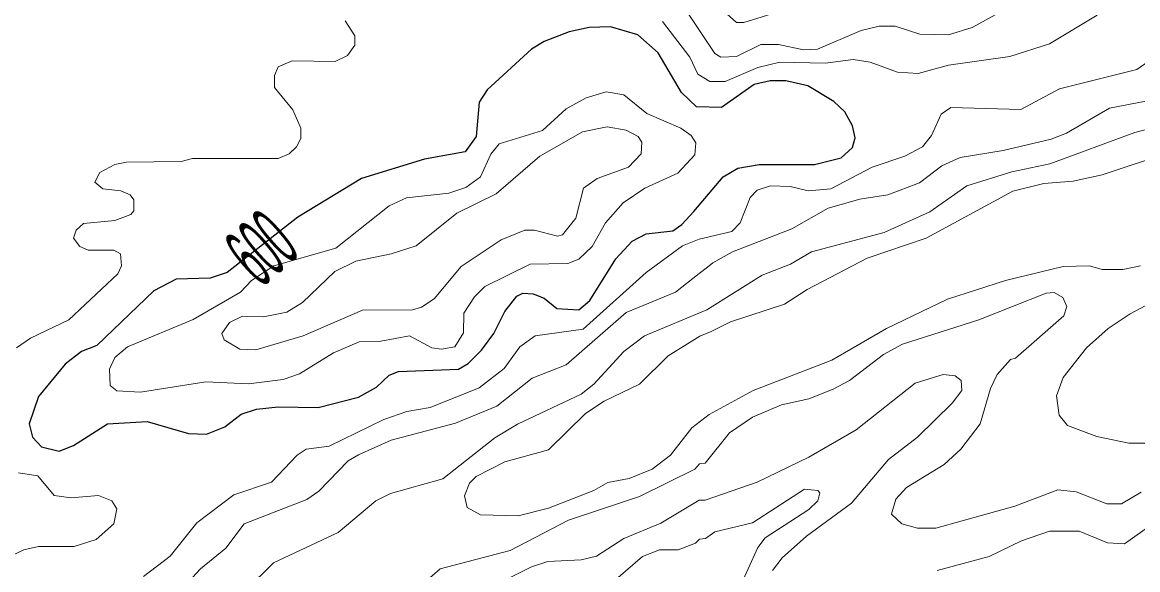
# Model space of a CAD drawing. Extents: x 577 to 602.9, y 7483.8 to 7511.6.
# Drawn here: x 589.958 to 591.419, y 7496.07 to 7496.788 of the extents above; entities that cross this region are included whole.
import ezdxf
from ezdxf.enums import TextEntityAlignment as Align

# ---------------------------------------------------------------- set-up
doc = ezdxf.new("R2010")
doc.units = 0
doc.header["$LTSCALE"] = 0.032
doc.layers.add('1', color=7, linetype='Continuous', lineweight=25)
doc.layers.add('2', color=7, linetype='Continuous', lineweight=13)
doc.layers.add('61', color=7, linetype='Continuous')

msp = doc.modelspace()

# ---------------------------------------------------------------- linework, layer by layer
at = {"layer": '1'}
msp.add_lwpolyline([(590.8373, 7496.5396), (590.8761, 7496.5853), (590.8952, 7496.5964), (590.923, 7496.6012), (590.9954, 7496.6012), (591.0303, 7496.6099), (591.0454, 7496.6235), (591.0486, 7496.6362), (591.0454, 7496.6521), (591.0351, 7496.6704), (591.0208, 7496.6839), (590.9866, 7496.7046), (590.958, 7496.7109), (590.9373, 7496.7109), (590.9166, 7496.7062), (590.8737, 7496.6759), (590.8411, 7496.6767), (590.8212, 7496.6958), (590.791, 7496.7475), (590.764, 7496.7714), (590.7282, 7496.7817), (590.7003, 7496.7809), (590.6741, 7496.7753), (590.6415, 7496.7626), (590.6248, 7496.7523), (590.5668, 7496.699), (590.5564, 7496.6831), (590.5524, 7496.6378), (590.5381, 7496.6179), (590.4849, 7496.6083), (590.4022, 7496.5829), (590.319, 7496.5325), (590.2264, 7496.4596), (590.2042, 7496.4525), (590.1596, 7496.4509), (590.1302, 7496.4358), (590.0555, 7496.3642), (590.0356, 7496.3563), (590.0141, 7496.3396), (589.9791, 7496.2974), (589.9672, 7496.2617), (589.9712, 7496.2442), (589.9831, 7496.2314), (590.0062, 7496.2259), (590.0252, 7496.233), (590.0698, 7496.2617), (590.1215, 7496.2648), (590.1755, 7496.2489), (590.1994, 7496.2481), (590.2232, 7496.2577), (590.2447, 7496.2744), (590.2646, 7496.2807), (590.2932, 7496.2839), (590.3457, 7496.2831), (590.3982, 7496.2966), (590.422, 7496.3094), (590.4387, 7496.3253), (590.4507, 7496.33), (590.5294, 7496.3332), (590.5421, 7496.3404), (590.5596, 7496.3579), (590.5755, 7496.3801), (590.5898, 7496.4088), (590.6057, 7496.4286), (590.6137, 7496.4326), (590.6272, 7496.4318), (590.6415, 7496.4263), (590.6582, 7496.4127), (590.6868, 7496.4111), (590.7011, 7496.4231), (590.7353, 7496.4779), (590.7568, 7496.501), (590.7751, 7496.5105), (590.8101, 7496.5145), (590.822, 7496.5225)], close=True, dxfattribs=at)
at = {"layer": '2'}
for points in [[(590.8196, 7496.8151), (590.8649, 7496.7467), (590.8729, 7496.7419), (590.8936, 7496.7427), (590.9254, 7496.7586), (590.9484, 7496.7586), (590.981, 7496.7515), (590.9993, 7496.7523), (591.0566, 7496.7769), (591.0804, 7496.7825), (591.1011, 7496.7825), (591.1337, 7496.7722), (591.1711, 7496.7714), (591.2021, 7496.7809), (591.2546, 7496.8095)], [(589.9505, 7496.361), (589.9688, 7496.3738), (590.0189, 7496.3976), (590.0833, 7496.4581), (590.0881, 7496.4684), (590.0865, 7496.4843), (590.0777, 7496.4891), (590.0443, 7496.4891), (590.0332, 7496.4938), (590.0252, 7496.505), (590.0284, 7496.5153), (590.038, 7496.5241), (590.0793, 7496.528), (590.1, 7496.536), (590.104, 7496.5408), (590.104, 7496.5551), (590.0992, 7496.5614), (590.0873, 7496.567), (590.0634, 7496.5694), (590.0531, 7496.5781), (590.0594, 7496.5909), (590.0793, 7496.6012), (590.0944, 7496.6044), (590.166, 7496.6052), (590.1811, 7496.6091), (590.2932, 7496.6091), (590.3075, 7496.6155), (590.3171, 7496.6243), (590.3226, 7496.6354), (590.3226, 7496.6489), (590.3123, 7496.6728), (590.2884, 7496.7022), (590.2884, 7496.7181), (590.2932, 7496.7292), (590.3115, 7496.7372), (590.368, 7496.7364), (590.3839, 7496.7443), (590.3934, 7496.7578), (590.3934, 7496.7698), (590.3807, 7496.7896)], [(590.7966, 7496.7889), (590.8323, 7496.7419), (590.8427, 7496.7197), (590.8586, 7496.7101), (590.8785, 7496.7101), (590.9214, 7496.7284), (590.95, 7496.7356), (591.0097, 7496.734), (591.0462, 7496.7388), (591.0685, 7496.7356), (591.1043, 7496.7221), (591.1313, 7496.7205), (591.1711, 7496.7316), (591.2514, 7496.7427), (591.3031, 7496.7594), (591.3659, 7496.7968)], [(591.6299, 7496.7952), (591.6108, 7496.7745), (591.5997, 7496.7674), (591.5003, 7496.7284), (591.4812, 7496.7157), (591.4637, 7496.6982), (591.443, 7496.6871), (591.3818, 7496.6751), (591.3254, 7496.6425), (591.3055, 7496.6346), (591.2427, 7496.6195), (591.1862, 7496.6107), (591.1623, 7496.5996), (591.1329, 7496.5773), (591.0916, 7496.5614), (591.055, 7496.5559), (591.0136, 7496.5439), (590.9659, 7496.5169), (590.888, 7496.4867), (590.8626, 7496.4724)], [(590.9508, 7496.8024), (590.9031, 7496.7873), (590.8936, 7496.7873), (590.8769, 7496.8024)], [(590.9643, 7496.4708), (590.9914, 7496.4867), (591.0868, 7496.5121), (591.1464, 7496.5392), (591.1949, 7496.5734), (591.2538, 7496.5916), (591.3039, 7496.602), (591.4152, 7496.6433), (591.4788, 7496.66), (591.5003, 7496.6736), (591.5249, 7496.6998), (591.5488, 7496.7125), (591.5782, 7496.7149), (591.6291, 7496.7396), (591.6538, 7496.7475), (591.6744, 7496.7459), (591.7245, 7496.7252), (591.7444, 7496.726), (591.7563, 7496.7443), (591.7563, 7496.8)], [(591.4621, 7496.757), (591.4176, 7496.726), (591.3166, 7496.7006), (591.2657, 7496.6736), (591.1743, 7496.6759), (591.1615, 7496.6672), (591.1488, 7496.6394), (591.1369, 7496.6243), (591.1138, 7496.6123), (591.0709, 7496.598), (591.0168, 7496.5694), (590.9874, 7496.567), (590.9635, 7496.5726), (590.9381, 7496.5734), (590.9206, 7496.5678), (590.9111, 7496.5583), (590.8983, 7496.5249), (590.8872, 7496.5137), (590.8443, 7496.5034), (590.8228, 7496.4946), (590.7751, 7496.4596), (590.6924, 7496.3857), (590.6296, 7496.377), (590.6097, 7496.3626), (590.589, 7496.334), (590.5564, 7496.3086), (590.492, 7496.2831), (590.4618, 7496.2776), (590.4316, 7496.2672), (590.36, 7496.2322), (590.3298, 7496.2283), (590.3179, 7496.2203), (590.2845, 7496.1853), (590.2352, 7496.1686), (590.1867, 7496.132), (590.1517, 7496.0883), (590.1167, 7496.0613)], [(590.8578, 7496.2736), (590.8347, 7496.2561), (590.8069, 7496.2203), (590.783, 7496.202), (590.7528, 7496.1901), (590.725, 7496.1845), (590.7067, 7496.1742), (590.6471, 7496.1511), (590.6073, 7496.1408), (590.558, 7496.1424), (590.5405, 7496.1519), (590.5373, 7496.167), (590.5437, 7496.1837), (590.5524, 7496.1925), (590.5898, 7496.2116), (590.6471, 7496.2275), (590.6956, 7496.2752), (590.7202, 7496.2911), (590.7663, 7496.3133), (590.8037, 7496.3507), (590.8453, 7496.3764), (590.8601, 7496.3824), (590.8856, 7496.3952), (590.9564, 7496.4183), (590.9858, 7496.4374), (591.0645, 7496.4787), (591.1417, 7496.505), (591.2554, 7496.5662), (591.2959, 7496.5765), (591.3341, 7496.5797), (591.3723, 7496.5877), (591.4629, 7496.6179)], [(590.8626, 7496.4724), (590.8556, 7496.467), (590.8443, 7496.4586), (590.8133, 7496.4342), (590.7488, 7496.4072), (590.6701, 7496.3388), (590.6256, 7496.3213), (590.5795, 7496.2847), (590.5254, 7496.2624), (590.4411, 7496.2402), (590.3982, 7496.2211), (590.3847, 7496.2131), (590.3465, 7496.1734), (590.3306, 7496.1623), (590.2487, 7496.1304), (590.2248, 7496.0986), (590.1914, 7496.0716), (590.1549, 7496.0318)], [(590.2503, 7496.043), (590.2869, 7496.0796), (590.3719, 7496.1193), (590.4212, 7496.1607), (590.4403, 7496.1702), (590.5087, 7496.1893), (590.5771, 7496.2434), (590.6065, 7496.2609), (590.69, 7496.3006), (590.7067, 7496.3133), (590.7457, 7496.3563), (590.7727, 7496.377), (590.8546, 7496.4111), (590.927, 7496.4565), (590.9643, 7496.4708)], [(591.4224, 7496.4684), (591.3993, 7496.4636), (591.3723, 7496.4636), (591.3556, 7496.4684), (591.3214, 7496.4676), (591.2458, 7496.4493), (591.1695, 7496.4247), (591.09, 7496.3865), (591.0184, 7496.3451), (590.915, 7496.3054), (590.8578, 7496.2736)], [(591.474, 7496.2362), (591.4073, 7496.2362), (591.3651, 7496.245), (591.3269, 7496.2593), (591.3158, 7496.2728), (591.3126, 7496.2982), (591.3214, 7496.3221), (591.3516, 7496.361), (591.3802, 7496.3865), (591.4088, 7496.4056), (591.5218, 7496.466)], [(591.4232, 7496.1718), (591.3977, 7496.1567), (591.3786, 7496.1567), (591.3381, 7496.1726), (591.3142, 7496.175), (591.2578, 7496.1535), (591.1544, 7496.1249), (591.1305, 7496.1249), (591.1099, 7496.1304), (591.0963, 7496.1432), (591.1019, 7496.163), (591.1162, 7496.1782), (591.1655, 7496.2084), (591.187, 7496.2283), (591.2124, 7496.2617), (591.226, 7496.3078), (591.2347, 7496.3261), (591.2522, 7496.3459), (591.2586, 7496.3475), (591.3222, 7496.4032), (591.3261, 7496.4151), (591.3206, 7496.427), (591.3094, 7496.4334), (591.2991, 7496.4326), (591.2108, 7496.3976), (591.1107, 7496.3658), (591.086, 7496.3523), (591.0415, 7496.3181), (591.02, 7496.307), (590.9882, 7496.2943), (590.9524, 7496.2863), (590.9142, 7496.2704), (590.884, 7496.2497), (590.8522, 7496.21), (590.8451, 7496.2092), (590.8387, 7496.202), (590.7663, 7496.1662), (590.6733, 7496.1352), (590.597, 7496.0955), (590.5055, 7496.0716), (590.4618, 7496.0334)], [(590.5532, 7496.0382), (590.6248, 7496.074), (590.6463, 7496.0811), (590.69, 7496.0835), (590.7099, 7496.0883), (590.7457, 7496.1114), (590.7942, 7496.1312), (590.8443, 7496.1615), (590.8522, 7496.1615), (590.9206, 7496.1853), (590.9882, 7496.2179), (591.0502, 7496.2537), (591.1274, 7496.3149), (591.1639, 7496.3261), (591.1798, 7496.3245), (591.1878, 7496.3181), (591.1886, 7496.3054), (591.1759, 7496.2887), (591.1305, 7496.2442), (591.0924, 7496.2147), (591.0439, 7496.1575), (590.985, 7496.1145), (590.9532, 7496.0859), (590.9405, 7496.0692)], [(589.9314, 7496.0827), (589.96, 7496.0963), (589.9791, 7496.101), (590.026, 7496.101), (590.0547, 7496.1098), (590.0777, 7496.1304), (590.0817, 7496.1503), (590.0753, 7496.1607), (590.0578, 7496.1678), (590.0221, 7496.1646), (589.9998, 7496.1678), (589.9783, 7496.1933), (589.9529, 7496.1972)], [(590.7258, 7496.0493), (590.7703, 7496.0875), (590.7926, 7496.0963), (590.8172, 7496.0963), (590.8395, 7496.105), (590.8451, 7496.1106), (590.853, 7496.1114), (590.8649, 7496.1201), (590.9142, 7496.132), (590.9826, 7496.1758), (591.0001, 7496.1742), (591.0025, 7496.171), (591.0001, 7496.1607), (590.9882, 7496.1495), (590.9309, 7496.1122), (590.9214, 7496.0994), (590.896, 7496.0438)], [(591.156, 7496.0692), (591.2244, 7496.0875), (591.2665, 7496.1082), (591.3031, 7496.1209), (591.3421, 7496.1209), (591.3794, 7496.1058), (591.4017, 7496.1042), (591.4494, 7496.1384)]]:
    msp.add_lwpolyline(points, dxfattribs=at)
for points in [[(590.2876, 7496.4684), (590.3688, 7496.4915), (590.4387, 7496.5471), (590.461, 7496.5575), (590.5167, 7496.5638), (590.5389, 7496.571), (590.558, 7496.5853), (590.5715, 7496.6147), (590.5827, 7496.6282), (590.6391, 7496.6457), (590.6701, 7496.6743), (590.6964, 7496.6887), (590.7226, 7496.6966), (590.7457, 7496.6926), (590.7759, 7496.668), (590.8204, 7496.6489), (590.8339, 7496.6394), (590.8403, 7496.6298), (590.8387, 7496.6139), (590.8164, 7496.5901), (590.7735, 7496.5702), (590.7449, 7496.5511), (590.7218, 7496.5249), (590.7043, 7496.4938), (590.6868, 7496.4771), (590.6725, 7496.4716), (590.6232, 7496.4708), (590.5636, 7496.4414), (590.5501, 7496.4278), (590.5365, 7496.4064), (590.5357, 7496.3809), (590.5246, 7496.3626), (590.5071, 7496.3595), (590.4944, 7496.361), (590.465, 7496.377), (590.4276, 7496.3698), (590.399, 7496.369), (590.3656, 7496.3547), (590.321, 7496.3269), (590.2996, 7496.3197), (590.2542, 7496.3141), (590.1986, 7496.3165), (590.1127, 7496.303), (590.0817, 7496.3046), (590.0729, 7496.3117), (590.0722, 7496.3332), (590.0793, 7496.3483), (590.096, 7496.3626), (590.1819, 7496.3984), (590.2439, 7496.4342), (590.2582, 7496.4493)], [(590.4411, 7496.4843), (590.4737, 7496.4946), (590.527, 7496.5376), (590.5787, 7496.563), (590.6359, 7496.6123), (590.6916, 7496.6441), (590.7242, 7496.6505), (590.7488, 7496.6465), (590.7648, 7496.6378), (590.7695, 7496.6306), (590.7687, 7496.6155), (590.752, 7496.598), (590.7107, 7496.5829), (590.6932, 7496.5702), (590.6828, 7496.5312), (590.6654, 7496.509), (590.659, 7496.5074), (590.6288, 7496.5153), (590.6161, 7496.5153), (590.585, 7496.5026), (590.5326, 7496.4676), (590.4976, 7496.4255), (590.4809, 7496.4143), (590.4689, 7496.4111), (590.4037, 7496.4103), (590.3258, 7496.377), (590.2638, 7496.3587), (590.2431, 7496.3595), (590.2224, 7496.3714), (590.2193, 7496.3801), (590.2296, 7496.3944), (590.2463, 7496.4024), (590.2741, 7496.4016), (590.3043, 7496.408), (590.325, 7496.4207), (590.3672, 7496.4612), (590.395, 7496.4748)]]:
    msp.add_lwpolyline(points, close=True, dxfattribs=at)

# ---------------------------------------------------------------- texts
at = {"layer": '61', "width": 0.4}
msp.add_text('600', height=0.08, rotation=40.91, dxfattribs=at).set_placement((590.2972, 7496.462), align=Align.CENTER)

doc.saveas('drawing.dxf')
